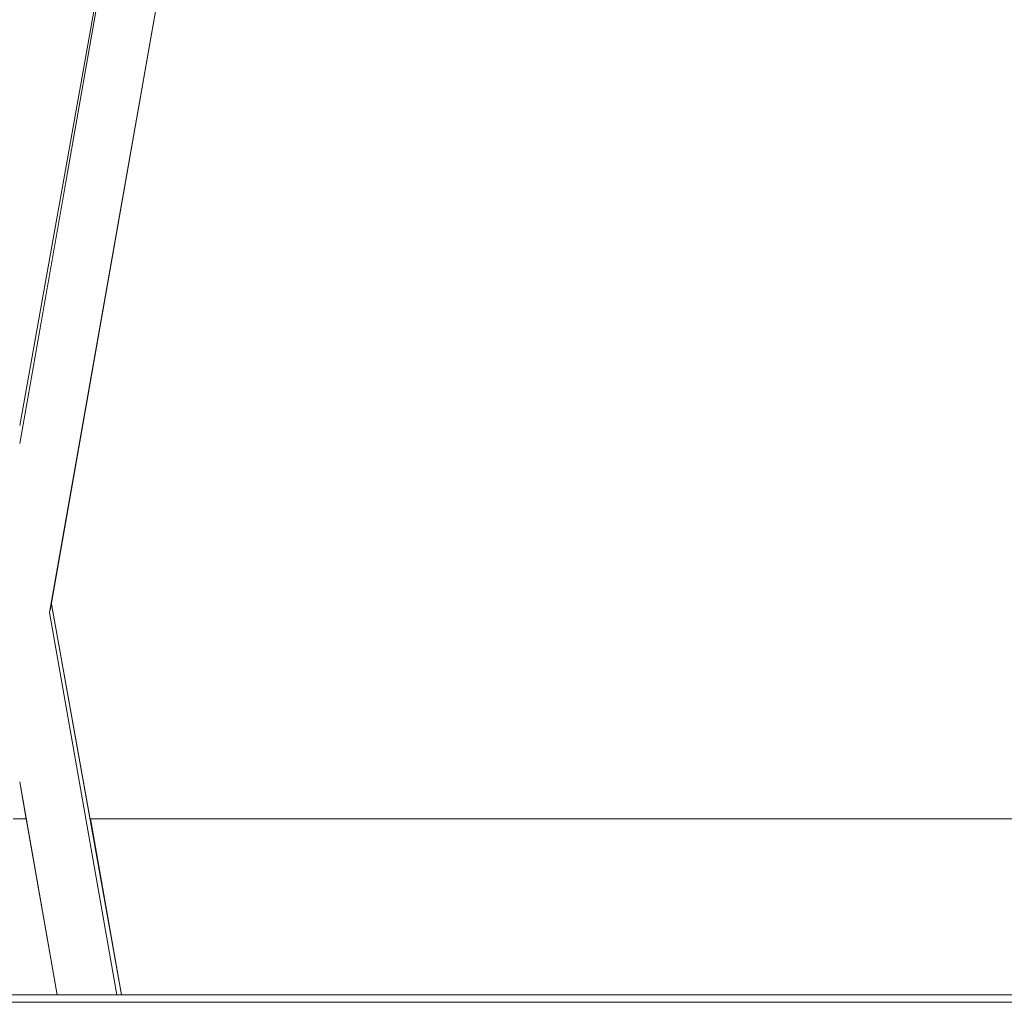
# Model space of a CAD drawing. Header units: millimetres. Extents: x -30280 to 309309, y -17460 to 4378.
# Tile 319 of 656: x 122429 to 122697, y -11436 to -11168. Entities that reach past the tile are written whole.
import ezdxf

# ---------------------------------------------------------------- set-up
doc = ezdxf.new("R2010")
doc.units = ezdxf.units.MM
doc.header["$MEASUREMENT"] = 0
doc.linetypes.add('Wipeout_Contour', pattern=[1000, 0, -1000])
doc.layers.add('P1_PLANTA PRIMERA_3_Nuevo_08_E_Envans secs', color=7, linetype='Continuous')
doc.layers.add('P1_PLANTA PRIMERA_3_Nuevo_09_EI_Mobiliari general', color=7, linetype='Continuous')
for name, color, linetype, lineweight in [('P1_PLANTA PRIMERA_3_Nuevo_08_E_Envans secs_Pluma_Nº__1', 7, 'Continuous', 5), ('P1_PLANTA PRIMERA_3_Nuevo_09_EI_Mobiliari general_Pluma_Nº__1', 7, 'Continuous', 5), ('P1_PLANTA PRIMERA_3_Nuevo_14_PAV_Soft Light Grey 0554_Pluma_Nº__29', 7, 'Continuous', 20)]:
    doc.layers.add(name, color=color, linetype=linetype, lineweight=lineweight)

msp = doc.modelspace()

# ---------------------------------------------------------------- linework, layer by layer
at = {"layer": 'P1_PLANTA PRIMERA_3_Nuevo_14_PAV_Soft Light Grey 0554_Pluma_Nº__29', "color": 7, "linetype": 'Continuous', "lineweight": 20}
msp.add_line((125602.39, -11436.05), (119916.16, -11436.05), dxfattribs=at)

# ---------------------------------------------------------------- wipeouts: each hides what was drawn before it
at = {"color": 254, "linetype": 'Wipeout_Contour', "lineweight": 0, "ltscale": 744380.35708}
msp.add_wipeout([(125602.39, -8989.05), (119928.08, -8989.05), (119928.08, -9336.05), (125456.84, -9336.05), (125456.84, -11434.05), (125602.39, -11434.05)], dxfattribs=at).dxf.layer = 'P1_PLANTA PRIMERA_3_Nuevo_08_E_Envans secs'

# ---------------------------------------------------------------- next in the draw order: wipeouts: each hides what was drawn before it
at = {"color": 254, "linetype": 'Wipeout_Contour', "lineweight": 0, "ltscale": 491836.521851}
msp.add_wipeout([(122426.8, -11386.05), (122418.34, -11434.05), (122438.83, -11434.05), (122430.36, -11386.05)], dxfattribs=at).dxf.layer = 'P1_PLANTA PRIMERA_3_Nuevo_08_E_Envans secs'
at = {"color": 254, "linetype": 'Wipeout_Contour', "lineweight": 0, "ltscale": 492832.223222}
msp.add_wipeout([(122909.4, -11386.05), (122447.76, -11386.05), (122456.36, -11434.05), (122900.81, -11434.05)], dxfattribs=at).dxf.layer = 'P1_PLANTA PRIMERA_3_Nuevo_08_E_Envans secs'

# ---------------------------------------------------------------- next in the draw order: wipeouts: each hides what was drawn before it
at = {"color": 254, "linetype": 'Wipeout_Contour', "lineweight": 0, "ltscale": 13224043.01546531}
msp.add_wipeout([(124316.84, -9376.05), (119928.08, -9376.05), (119928.08, -11281.74), (119970.61, -11044.19), (119971.25, -11041.85), (119975.18, -11019.56), (119953.58, -11019.56), (119953.58, -10963.99), (119967.22, -10537.88), (120389.95, -10537.88), (120403.51, -10963.99), (120403.58, -11019.56), (120381.99, -11019.56), (120385.92, -11041.85), (120386.55, -11044.19), (120428.58, -11278.93), (120470.61, -11044.19), (120471.25, -11041.85), (120475.18, -11019.56), (120453.58, -11019.56), (120453.58, -10963.99), (120467.22, -10537.88), (120889.95, -10537.88), (120903.51, -10963.99), (120903.58, -11019.56), (120881.99, -11019.56), (120885.92, -11041.85), (120886.55, -11044.19), (120928.58, -11278.93), (120970.61, -11044.19), (120971.25, -11041.85), (120975.18, -11019.56), (120953.58, -11019.56), (120953.58, -10963.99), (120967.22, -10537.88), (121389.95, -10537.88), (121403.51, -10963.99), (121403.58, -11019.56), (121381.99, -11019.56), (121385.92, -11041.85), (121386.55, -11044.19), (121428.58, -11278.93), (121470.61, -11044.19), (121471.25, -11041.85), (121475.18, -11019.56), (121453.58, -11019.56), (121453.58, -10963.99), (121467.22, -10537.88), (121889.95, -10537.88), (121903.51, -10963.99), (121903.58, -11019.56), (121881.99, -11019.56), (121885.92, -11041.85), (121886.55, -11044.19), (121928.58, -11278.93), (121970.61, -11044.19), (121971.25, -11041.85), (121975.18, -11019.56), (121953.58, -11019.56), (121953.58, -10963.99), (121967.22, -10537.88), (122389.95, -10537.88), (122403.51, -10963.99), (122403.58, -11019.56), (122381.99, -11019.56), (122385.92, -11041.85), (122386.55, -11044.19), (122428.58, -11278.93), (122470.61, -11044.19), (122471.25, -11041.85), (122475.18, -11019.56), (122453.58, -11019.56), (122453.58, -10963.99), (122467.22, -10537.88), (122889.95, -10537.88), (122903.51, -10963.99), (122903.58, -11019.56), (122881.99, -11019.56), (122885.92, -11041.85), (122886.55, -11044.19), (122928.58, -11278.93), (122970.61, -11044.19), (122971.25, -11041.85), (122975.18, -11019.56), (122953.58, -11019.56), (122953.58, -10963.99), (122967.22, -10537.88), (123389.95, -10537.88), (123403.51, -10963.99), (123403.58, -11019.56), (123381.99, -11019.56), (123385.92, -11041.85), (123386.55, -11044.19), (123428.58, -11278.93), (123470.61, -11044.19), (123471.25, -11041.85), (123475.18, -11019.56), (123453.58, -11019.56), (123453.58, -10963.99), (123467.22, -10537.88), (123889.95, -10537.88), (123903.51, -10963.99), (123903.58, -11019.56), (123881.99, -11019.56), (123885.92, -11041.85), (123886.55, -11044.19), (123947.76, -11386.05), (124316.84, -11386.05)], dxfattribs=at).dxf.layer = 'P1_PLANTA PRIMERA_3_Nuevo_08_E_Envans secs'

# ---------------------------------------------------------------- next in the draw order: wipeouts: each hides what was drawn before it
at = {"color": 254, "linetype": 'Wipeout_Contour', "lineweight": 0, "ltscale": 2956103.007689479}
msp.add_wipeout([(122487.03, -11044.51), (122437.2, -11327.08), (122447.76, -11386.05), (122909.4, -11386.05), (122919.96, -11327.08), (122870.14, -11044.51), (122868.82, -11041.56), (122867.16, -11039.23), (122865.04, -11037.15), (122862.59, -11035.46), (122859.88, -11034.22), (122856.99, -11033.47), (122854.01, -11033.22), (122685.1, -11033.66), (122678.58, -11033.68), (122672.07, -11033.69), (122503.16, -11033.19), (122500.18, -11033.47), (122497.29, -11034.22), (122494.58, -11035.46), (122492.12, -11037.15), (122490.01, -11039.23), (122488.35, -11041.56), (122487.14, -11044.1)], dxfattribs=at).dxf.layer = 'P1_PLANTA PRIMERA_3_Nuevo_08_E_Envans secs'
at = {"color": 254, "linetype": 'Wipeout_Contour', "lineweight": 0, "ltscale": 368869.82279}
msp.add_wipeout([(122428.58, -11375.96), (122426.8, -11386.05), (122430.36, -11386.05)], dxfattribs=at).dxf.layer = 'P1_PLANTA PRIMERA_3_Nuevo_08_E_Envans secs'
at = {"color": 254, "linetype": 'Wipeout_Contour', "lineweight": 0, "ltscale": 368715.187293}
msp.add_wipeout([(122386.43, -11044.45), (122428.58, -11279.86), (122386.55, -11044.19)], dxfattribs=at).dxf.layer = 'P1_PLANTA PRIMERA_3_Nuevo_09_EI_Mobiliari general'

# ---------------------------------------------------------------- next in the draw order: wipeouts: each hides what was drawn before it
at = {"color": 254, "linetype": 'Wipeout_Contour', "lineweight": 0, "ltscale": 368812.266129}
msp.add_wipeout([(122409.05, -11173.07), (122428.58, -11283.82), (122428.58, -11282.14)], dxfattribs=at).dxf.layer = 'P1_PLANTA PRIMERA_3_Nuevo_09_EI_Mobiliari general'
at = {"color": 254, "linetype": 'Wipeout_Contour', "lineweight": 0, "ltscale": 368909.333334}
msp.add_wipeout([(122437.12, -11327.54), (122456.19, -11434.05), (122437.2, -11327.08)], dxfattribs=at).dxf.layer = 'P1_PLANTA PRIMERA_3_Nuevo_09_EI_Mobiliari general'

# ---------------------------------------------------------------- next in the draw order: wipeouts: each hides what was drawn before it
at = {"color": 254, "linetype": 'Wipeout_Contour', "lineweight": 0, "ltscale": 491636.407657}
msp.add_wipeout([(122373.36, -11008.73), (122372, -11008.97), (122428.58, -11329.89), (122428.58, -11321.89)], dxfattribs=at).dxf.layer = 'P1_PLANTA PRIMERA_3_Nuevo_09_EI_Mobiliari general'
at = {"color": 254, "linetype": 'Wipeout_Contour', "lineweight": 0, "ltscale": 368908.785937}
msp.add_wipeout([(122436.92, -11328.69), (122455.78, -11434.05), (122437.12, -11327.54)], dxfattribs=at).dxf.layer = 'P1_PLANTA PRIMERA_3_Nuevo_09_EI_Mobiliari general'

# ---------------------------------------------------------------- next in the draw order: wipeouts: each hides what was drawn before it
at = {"color": 254, "linetype": 'Wipeout_Contour', "lineweight": 0, "ltscale": 368768.627664}
msp.add_wipeout([(122379.75, -11007.6), (122428.58, -11286.6), (122428.58, -11284.52)], dxfattribs=at).dxf.layer = 'P1_PLANTA PRIMERA_3_Nuevo_09_EI_Mobiliari general'
at = {"color": 254, "linetype": 'Wipeout_Contour', "lineweight": 0, "ltscale": 491888.347101}
msp.add_wipeout([(122436.71, -11329.89), (122450.39, -11407.52), (122455.14, -11434.05), (122436.92, -11328.69)], dxfattribs=at).dxf.layer = 'P1_PLANTA PRIMERA_3_Nuevo_09_EI_Mobiliari general'

# ---------------------------------------------------------------- next in the draw order: wipeouts: each hides what was drawn before it
at = {"color": 254, "linetype": 'Wipeout_Contour', "lineweight": 0, "ltscale": 368768.781265}
msp.add_wipeout([(122379.4, -11007.67), (122428.58, -11290), (122428.58, -11286.6)], dxfattribs=at).dxf.layer = 'P1_PLANTA PRIMERA_3_Nuevo_09_EI_Mobiliari general'
at = {"color": 254, "linetype": 'Wipeout_Contour', "lineweight": 0, "ltscale": 491865.528029}
msp.add_wipeout([(122428.58, -11329.89), (122446.95, -11434.05), (122448.36, -11434.05), (122429.99, -11329.89)], dxfattribs=at).dxf.layer = 'P1_PLANTA PRIMERA_3_Nuevo_09_EI_Mobiliari general'

# ---------------------------------------------------------------- next in the draw order: wipeouts: each hides what was drawn before it
at = {"color": 254, "linetype": 'Wipeout_Contour', "lineweight": 0, "ltscale": 368769.119134}
msp.add_wipeout([(122378.03, -11007.91), (122428.58, -11300.28), (122428.58, -11294.6)], dxfattribs=at).dxf.layer = 'P1_PLANTA PRIMERA_3_Nuevo_09_EI_Mobiliari general'
at = {"color": 254, "linetype": 'Wipeout_Contour', "lineweight": 0, "ltscale": 491862.135464}
msp.add_wipeout([(122428.58, -11337.89), (122445.54, -11434.05), (122446.95, -11434.05), (122428.58, -11329.89)], dxfattribs=at).dxf.layer = 'P1_PLANTA PRIMERA_3_Nuevo_09_EI_Mobiliari general'

# ---------------------------------------------------------------- next in the draw order: wipeouts: each hides what was drawn before it
at = {"color": 254, "linetype": 'Wipeout_Contour', "lineweight": 0, "ltscale": 491638.735635}
msp.add_wipeout([(122374.69, -11008.5), (122428.58, -11314.14), (122428.58, -11306.86), (122375.94, -11008.28)], dxfattribs=at).dxf.layer = 'P1_PLANTA PRIMERA_3_Nuevo_09_EI_Mobiliari general'
at = {"color": 254, "linetype": 'Wipeout_Contour', "lineweight": 0, "ltscale": 491860.826319}
msp.add_wipeout([(122428.58, -11345.65), (122444.17, -11434.05), (122445.54, -11434.05), (122428.58, -11337.89)], dxfattribs=at).dxf.layer = 'P1_PLANTA PRIMERA_3_Nuevo_09_EI_Mobiliari general'

# ---------------------------------------------------------------- next in the draw order: wipeouts: each hides what was drawn before it
at = {"color": 254, "linetype": 'Wipeout_Contour', "lineweight": 0, "ltscale": 491637.598025}
msp.add_wipeout([(122373.36, -11008.73), (122428.58, -11321.89), (122428.58, -11314.14), (122374.69, -11008.5)], dxfattribs=at).dxf.layer = 'P1_PLANTA PRIMERA_3_Nuevo_09_EI_Mobiliari general'
at = {"color": 254, "linetype": 'Wipeout_Contour', "lineweight": 0, "ltscale": 491859.575871}
msp.add_wipeout([(122444.17, -11434.05), (122428.58, -11345.65), (122428.58, -11352.93), (122442.89, -11434.05)], dxfattribs=at).dxf.layer = 'P1_PLANTA PRIMERA_3_Nuevo_09_EI_Mobiliari general'

# ---------------------------------------------------------------- next in the draw order: wipeouts: each hides what was drawn before it
at = {"color": 254, "linetype": 'Wipeout_Contour', "lineweight": 0, "ltscale": 368862.407783}
msp.add_wipeout([(122428.58, -11279.86), (122470.73, -11044.45), (122428.58, -11278.93)], dxfattribs=at).dxf.layer = 'P1_PLANTA PRIMERA_3_Nuevo_09_EI_Mobiliari general'
at = {"color": 254, "linetype": 'Wipeout_Contour', "lineweight": 0, "ltscale": 491858.421237}
msp.add_wipeout([(122442.89, -11434.05), (122428.58, -11352.93), (122428.58, -11359.51), (122441.73, -11434.05)], dxfattribs=at).dxf.layer = 'P1_PLANTA PRIMERA_3_Nuevo_09_EI_Mobiliari general'

# ---------------------------------------------------------------- next in the draw order: wipeouts: each hides what was drawn before it
at = {"color": 254, "linetype": 'Wipeout_Contour', "lineweight": 0, "ltscale": 491819.609421}
msp.add_wipeout([(122428.58, -11279.86), (122428.58, -11282.14), (122448.11, -11173.07), (122470.78, -11044.5)], dxfattribs=at).dxf.layer = 'P1_PLANTA PRIMERA_3_Nuevo_09_EI_Mobiliari general'
at = {"color": 254, "linetype": 'Wipeout_Contour', "lineweight": 0, "ltscale": 491857.396381}
msp.add_wipeout([(122428.58, -11365.19), (122440.73, -11434.05), (122441.73, -11434.05), (122428.58, -11359.51)], dxfattribs=at).dxf.layer = 'P1_PLANTA PRIMERA_3_Nuevo_09_EI_Mobiliari general'

# ---------------------------------------------------------------- next in the draw order: wipeouts: each hides what was drawn before it
at = {"color": 254, "linetype": 'Wipeout_Contour', "lineweight": 0, "ltscale": 368852.157139}
msp.add_wipeout([(122428.58, -11282.14), (122428.58, -11283.82), (122448.11, -11173.08)], dxfattribs=at).dxf.layer = 'P1_PLANTA PRIMERA_3_Nuevo_09_EI_Mobiliari general'
at = {"color": 254, "linetype": 'Wipeout_Contour', "lineweight": 0, "ltscale": 368883.468394}
msp.add_wipeout([(122428.58, -11365.19), (122428.58, -11369.79), (122439.91, -11434.05)], dxfattribs=at).dxf.layer = 'P1_PLANTA PRIMERA_3_Nuevo_09_EI_Mobiliari general'

# ---------------------------------------------------------------- next in the draw order: wipeouts: each hides what was drawn before it
at = {"color": 254, "linetype": 'Wipeout_Contour', "lineweight": 0, "ltscale": 368883.610971}
msp.add_wipeout([(122428.58, -11373.19), (122439.32, -11434.05), (122428.58, -11369.79)], dxfattribs=at).dxf.layer = 'P1_PLANTA PRIMERA_3_Nuevo_09_EI_Mobiliari general'

# ---------------------------------------------------------------- next in the draw order: wipeouts: each hides what was drawn before it
at = {"color": 254, "linetype": 'Wipeout_Contour', "lineweight": 0, "ltscale": 368883.750502}
msp.add_wipeout([(122428.58, -11373.19), (122428.58, -11375.26), (122438.95, -11434.05)], dxfattribs=at).dxf.layer = 'P1_PLANTA PRIMERA_3_Nuevo_09_EI_Mobiliari general'

# ---------------------------------------------------------------- next in the draw order: wipeouts: each hides what was drawn before it
at = {"color": 254, "linetype": 'Wipeout_Contour', "lineweight": 0, "ltscale": 368906.674266}
msp.add_wipeout([(122436.22, -11329.89), (122454.58, -11434.05), (122436.58, -11329.89)], dxfattribs=at).dxf.layer = 'P1_PLANTA PRIMERA_3_Nuevo_09_EI_Mobiliari general'
at = {"color": 254, "linetype": 'Wipeout_Contour', "lineweight": 0, "ltscale": 491799.88871}
msp.add_wipeout([(122413, -11434.05), (122414.28, -11434.05), (122428.58, -11352.93), (122428.58, -11345.65)], dxfattribs=at).dxf.layer = 'P1_PLANTA PRIMERA_3_Nuevo_09_EI_Mobiliari general'

# ---------------------------------------------------------------- next in the draw order: wipeouts: each hides what was drawn before it
at = {"color": 254, "linetype": 'Wipeout_Contour', "lineweight": 0, "ltscale": 368902.880169}
msp.add_wipeout([(122434.81, -11329.89), (122453.17, -11434.05), (122435.62, -11329.89)], dxfattribs=at).dxf.layer = 'P1_PLANTA PRIMERA_3_Nuevo_09_EI_Mobiliari general'

# ---------------------------------------------------------------- next in the draw order: wipeouts: each hides what was drawn before it
at = {"color": 254, "linetype": 'Wipeout_Contour', "lineweight": 0, "ltscale": 491885.509717}
msp.add_wipeout([(122434.81, -11329.89), (122433.8, -11329.89), (122452.17, -11434.05), (122453.17, -11434.05)], dxfattribs=at).dxf.layer = 'P1_PLANTA PRIMERA_3_Nuevo_09_EI_Mobiliari general'

# ---------------------------------------------------------------- next in the draw order: wipeouts: each hides what was drawn before it
at = {"color": 254, "linetype": 'Wipeout_Contour', "lineweight": 0, "ltscale": 491881.205897}
msp.add_wipeout([(122432.64, -11329.89), (122451.01, -11434.05), (122452.17, -11434.05), (122433.8, -11329.89)], dxfattribs=at).dxf.layer = 'P1_PLANTA PRIMERA_3_Nuevo_09_EI_Mobiliari general'

# ---------------------------------------------------------------- next in the draw order: wipeouts: each hides what was drawn before it
at = {"color": 254, "linetype": 'Wipeout_Contour', "lineweight": 0, "ltscale": 491876.340362}
msp.add_wipeout([(122432.64, -11329.89), (122431.36, -11329.89), (122449.73, -11434.05), (122451.01, -11434.05)], dxfattribs=at).dxf.layer = 'P1_PLANTA PRIMERA_3_Nuevo_09_EI_Mobiliari general'

# ---------------------------------------------------------------- next in the draw order: wipeouts: each hides what was drawn before it
at = {"color": 254, "linetype": 'Wipeout_Contour', "lineweight": 0, "ltscale": 491871.060945}
msp.add_wipeout([(122431.36, -11329.89), (122429.99, -11329.89), (122448.36, -11434.05), (122449.73, -11434.05)], dxfattribs=at).dxf.layer = 'P1_PLANTA PRIMERA_3_Nuevo_09_EI_Mobiliari general'

# ---------------------------------------------------------------- next in the draw order: linework, layer by layer
at = {"layer": 'P1_PLANTA PRIMERA_3_Nuevo_08_E_Envans secs_Pluma_Nº__1', "color": 7, "linetype": 'Continuous', "lineweight": 5}
for p, q in [((122426.8, -11386.05), (122430.36, -11386.05)), ((122447.76, -11386.05), (122909.4, -11386.05))]:
    msp.add_line(p, q, dxfattribs=at)
at = {"layer": 'P1_PLANTA PRIMERA_3_Nuevo_09_EI_Mobiliari general_Pluma_Nº__1', "color": 7, "linetype": 'Continuous', "lineweight": 5}
msp.add_line((122438.83, -11434.05), (122428.58, -11375.96), dxfattribs=at)
at = {"layer": 'P1_PLANTA PRIMERA_3_Nuevo_14_PAV_Soft Light Grey 0554_Pluma_Nº__29', "color": 7, "linetype": 'Continuous', "lineweight": 20}
msp.add_line((125602.39, -11434.05), (119924.54, -11434.05), dxfattribs=at)

# ---------------------------------------------------------------- next in the draw order: wipeouts: each hides what was drawn before it
at = {"color": 254, "linetype": 'Wipeout_Contour', "lineweight": 0, "ltscale": 491859.169337}
msp.add_wipeout([(122428.58, -11329.89), (122485.17, -11008.97), (122483.8, -11008.73), (122428.58, -11321.89)], dxfattribs=at).dxf.layer = 'P1_PLANTA PRIMERA_3_Nuevo_09_EI_Mobiliari general'

# ---------------------------------------------------------------- next in the draw order: wipeouts: each hides what was drawn before it
at = {"color": 254, "linetype": 'Wipeout_Contour', "lineweight": 0, "ltscale": 491864.056706}
msp.add_wipeout([(122429.99, -11329.89), (122486.54, -11009.21), (122485.17, -11008.97), (122428.58, -11329.89)], dxfattribs=at).dxf.layer = 'P1_PLANTA PRIMERA_3_Nuevo_09_EI_Mobiliari general'

# ---------------------------------------------------------------- next in the draw order: wipeouts: each hides what was drawn before it
at = {"color": 254, "linetype": 'Wipeout_Contour', "lineweight": 0, "ltscale": 491869.549582}
msp.add_wipeout([(122429.99, -11329.89), (122431.36, -11329.89), (122487.86, -11009.45), (122486.54, -11009.21)], dxfattribs=at).dxf.layer = 'P1_PLANTA PRIMERA_3_Nuevo_09_EI_Mobiliari general'

# ---------------------------------------------------------------- next in the draw order: wipeouts: each hides what was drawn before it
at = {"color": 254, "linetype": 'Wipeout_Contour', "lineweight": 0, "ltscale": 491874.790858}
msp.add_wipeout([(122487.86, -11009.45), (122431.36, -11329.89), (122432.64, -11329.89), (122489.11, -11009.67)], dxfattribs=at).dxf.layer = 'P1_PLANTA PRIMERA_3_Nuevo_09_EI_Mobiliari general'

# ---------------------------------------------------------------- next in the draw order: wipeouts: each hides what was drawn before it
at = {"color": 254, "linetype": 'Wipeout_Contour', "lineweight": 0, "ltscale": 491879.621241}
msp.add_wipeout([(122432.64, -11329.89), (122433.8, -11329.89), (122490.23, -11009.87), (122489.11, -11009.67)], dxfattribs=at).dxf.layer = 'P1_PLANTA PRIMERA_3_Nuevo_09_EI_Mobiliari general'

# ---------------------------------------------------------------- next in the draw order: wipeouts: each hides what was drawn before it
at = {"color": 254, "linetype": 'Wipeout_Contour', "lineweight": 0, "ltscale": 368900.377663}
msp.add_wipeout([(122434.81, -11329.89), (122491.21, -11010.04), (122433.8, -11329.89)], dxfattribs=at).dxf.layer = 'P1_PLANTA PRIMERA_3_Nuevo_09_EI_Mobiliari general'

# ---------------------------------------------------------------- next in the draw order: wipeouts: each hides what was drawn before it
at = {"color": 254, "linetype": 'Wipeout_Contour', "lineweight": 0, "ltscale": 368906.303568}
msp.add_wipeout([(122436.58, -11329.89), (122492.93, -11010.34), (122436.22, -11329.89)], dxfattribs=at).dxf.layer = 'P1_PLANTA PRIMERA_3_Nuevo_09_EI_Mobiliari general'

# ---------------------------------------------------------------- next in the draw order: linework, layer by layer
at = {"layer": 'P1_PLANTA PRIMERA_3_Nuevo_09_EI_Mobiliari general_Pluma_Nº__1', "color": 7, "linetype": 'Continuous', "lineweight": 5}
for p, q in [((122456.36, -11434.05), (122437.2, -11327.08)), ((122455.07, -11434.05), (122436.71, -11329.89))]:
    msp.add_line(p, q, dxfattribs=at)

# ---------------------------------------------------------------- next in the draw order: wipeouts: each hides what was drawn before it
at = {"color": 254, "linetype": 'Wipeout_Contour', "lineweight": 0, "ltscale": 368867.247499}
msp.add_wipeout([(122428.58, -11284.52), (122428.58, -11286.6), (122477.77, -11007.67)], dxfattribs=at).dxf.layer = 'P1_PLANTA PRIMERA_3_Nuevo_09_EI_Mobiliari general'

# ---------------------------------------------------------------- next in the draw order: wipeouts: each hides what was drawn before it
at = {"color": 254, "linetype": 'Wipeout_Contour', "lineweight": 0, "ltscale": 491839.23352}
msp.add_wipeout([(122477.77, -11007.67), (122428.58, -11286.6), (122428.58, -11290), (122478.35, -11007.77)], dxfattribs=at).dxf.layer = 'P1_PLANTA PRIMERA_3_Nuevo_09_EI_Mobiliari general'

# ---------------------------------------------------------------- next in the draw order: wipeouts: each hides what was drawn before it
at = {"color": 254, "linetype": 'Wipeout_Contour', "lineweight": 0, "ltscale": 368869.867947}
msp.add_wipeout([(122428.58, -11290), (122428.58, -11294.6), (122479.13, -11007.91)], dxfattribs=at).dxf.layer = 'P1_PLANTA PRIMERA_3_Nuevo_09_EI_Mobiliari general'

# ---------------------------------------------------------------- next in the draw order: wipeouts: each hides what was drawn before it
at = {"color": 254, "linetype": 'Wipeout_Contour', "lineweight": 0, "ltscale": 368871.794999}
msp.add_wipeout([(122428.58, -11294.6), (122428.58, -11300.28), (122480.11, -11008.08)], dxfattribs=at).dxf.layer = 'P1_PLANTA PRIMERA_3_Nuevo_09_EI_Mobiliari general'

# ---------------------------------------------------------------- next in the draw order: wipeouts: each hides what was drawn before it
at = {"color": 254, "linetype": 'Wipeout_Contour', "lineweight": 0, "ltscale": 491847.332708}
msp.add_wipeout([(122428.58, -11306.86), (122481.23, -11008.28), (122480.11, -11008.08), (122428.58, -11300.28)], dxfattribs=at).dxf.layer = 'P1_PLANTA PRIMERA_3_Nuevo_09_EI_Mobiliari general'

# ---------------------------------------------------------------- next in the draw order: wipeouts: each hides what was drawn before it
at = {"color": 254, "linetype": 'Wipeout_Contour', "lineweight": 0, "ltscale": 491851.00606}
msp.add_wipeout([(122428.58, -11314.14), (122482.48, -11008.5), (122481.23, -11008.28), (122428.58, -11306.86)], dxfattribs=at).dxf.layer = 'P1_PLANTA PRIMERA_3_Nuevo_09_EI_Mobiliari general'

# ---------------------------------------------------------------- next in the draw order: wipeouts: each hides what was drawn before it
at = {"color": 254, "linetype": 'Wipeout_Contour', "lineweight": 0, "ltscale": 491854.991906}
msp.add_wipeout([(122428.58, -11321.89), (122483.8, -11008.73), (122482.48, -11008.5), (122428.58, -11314.14)], dxfattribs=at).dxf.layer = 'P1_PLANTA PRIMERA_3_Nuevo_09_EI_Mobiliari general'

# ---------------------------------------------------------------- next in the draw order: linework, layer by layer
at = {"layer": 'P1_PLANTA PRIMERA_3_Nuevo_09_EI_Mobiliari general_Pluma_Nº__1', "color": 7, "linetype": 'Continuous', "lineweight": 5}
for p, q in [((122428.58, -11283.82), (122477.29, -11007.58)), ((122436.71, -11329.89), (122493.05, -11010.36)), ((122428.58, -11278.93), (122470.61, -11044.19))]:
    msp.add_line(p, q, dxfattribs=at)

doc.saveas('drawing.dxf')
